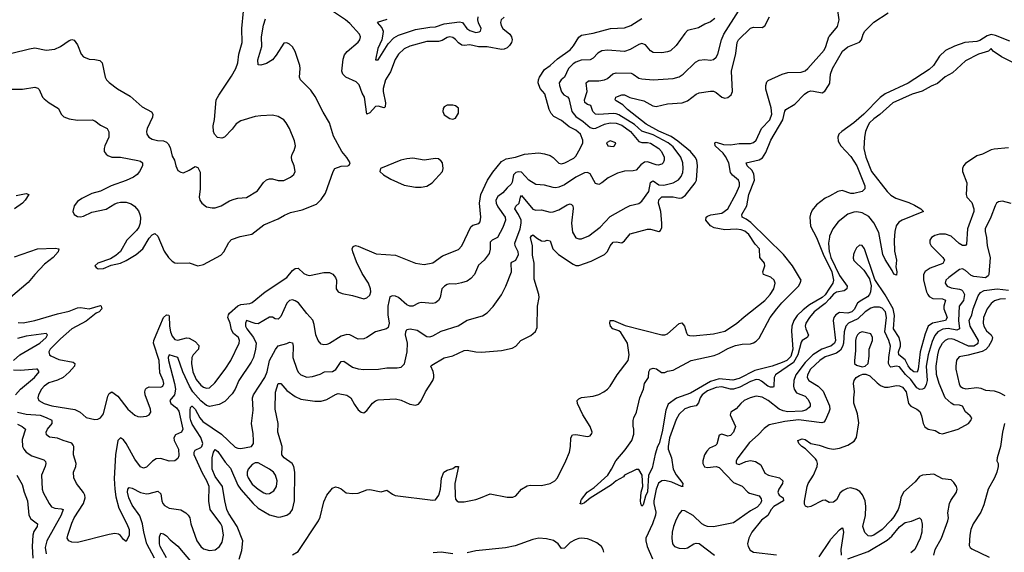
# Model space of a CAD drawing. Header units: inches. Extents: x 1694797 to 1849917, y 907313 to 1017959.
# Tile 622 of 656: x 1794345 to 1801222, y 954930 to 958650. Entities that reach past the tile are written whole.
import ezdxf

# ---------------------------------------------------------------- set-up
doc = ezdxf.new("R2010")
doc.units = ezdxf.units.IN
doc.header["$MEASUREMENT"] = 0
doc.layers.add('B7995', color=7, linetype='Continuous')
doc.layers.add('B8905', color=7, linetype='Continuous')

msp = doc.modelspace()

# ---------------------------------------------------------------- linework, layer by layer
at = {"layer": 'B7995', "color": 5}
for points, elevation in [([(1797730, 958668.1), (1797708.3, 958650), (1797703, 958630), (1797707.3, 958610), (1797718.9, 958590), (1797769.6, 958549.6), (1797780.5, 958530), (1797784.4, 958510), (1797780.2, 958490), (1797766.7, 958470), (1797750, 958454.6), (1797730, 958444.5), (1797710, 958442.1), (1797610, 958459.9), (1797550, 958460.5), (1797490, 958473.7), (1797450, 958470.5), (1797433.5, 958473.5), (1797410, 958489.8), (1797390, 958512.8), (1797370, 958525.6), (1797350, 958529.9), (1797330, 958525.4), (1797294.8, 958505.2), (1797270, 958497.6), (1797190, 958497.4), (1797070, 958466), (1797030, 958448), (1796991.4, 958410), (1796967.5, 958372.5), (1796934.1, 958285.9), (1796901.3, 958230), (1796883.6, 958170), (1796883.8, 958150), (1796900.4, 958070), (1796897.8, 958042.2), (1796890, 958034.2), (1796850, 958046.9), (1796830, 958044.5), (1796790, 957999.2), (1796770, 957991.6), (1796753.2, 958110), (1796736.4, 958136.4), (1796715.7, 958195.7), (1796696.4, 958216.4), (1796623.5, 958250), (1796602.9, 958270), (1796595.7, 958290), (1796604.9, 958375.1), (1796614.2, 958405.8), (1796632.2, 958427.8), (1796710, 958493.1), (1796720.7, 958510), (1796725, 958530), (1796718.4, 958550), (1796650, 958624.9), (1796619.9, 958650), (1796481.6, 958741.6)], 780), ([(1794290, 958416.5), (1794412.9, 958447.1), (1794450, 958454), (1794530, 958438), (1794590, 958444.2), (1794630, 958462.4), (1794690, 958504.2), (1794710, 958512.2), (1794726.4, 958506.4), (1794750, 958476), (1794775.5, 958410), (1794790.3, 958390.3), (1794830, 958374), (1794870, 958371.8), (1794904.4, 958364.4), (1794921.6, 958350), (1794942.4, 958250), (1794952.7, 958230), (1794970, 958212.7), (1795028.4, 958168.4), (1795117, 958117), (1795201.6, 958041.6), (1795266.2, 958006.2), (1795274.4, 957990), (1795272, 957970), (1795236.4, 957890), (1795230.4, 957870), (1795232.7, 957850), (1795247.7, 957830), (1795270, 957817), (1795307.3, 957807.3), (1795350, 957803.9), (1795370, 957796), (1795382.8, 957782.8), (1795396.7, 957756.7), (1795410, 957698), (1795426, 957670), (1795434.8, 957630), (1795450, 957598), (1795470, 957586), (1795490, 957581), (1795530, 957598.8), (1795570, 957626), (1795590, 957618), (1795604.9, 957584.9), (1795606.4, 957470), (1795599.3, 957410), (1795604.4, 957390), (1795617.1, 957370), (1795650, 957343), (1795690, 957335.5), (1795710, 957336.4), (1795752.7, 957350), (1795810, 957386), (1795842.7, 957397.3), (1795870, 957404.6), (1795930, 957408.8), (1796005.7, 957454.3), (1796047.1, 957512.9), (1796070, 957532), (1796090, 957539.5), (1796110, 957538.9), (1796150, 957527.7), (1796190, 957527.6), (1796237, 957550), (1796259.6, 957570), (1796269.6, 957590), (1796263.1, 957630), (1796245.1, 957670), (1796243, 957690), (1796247.8, 957710), (1796263.1, 957736.9), (1796270.9, 957769.1), (1796265.2, 957805.2), (1796229.6, 957890), (1796207.3, 957930), (1796189.4, 957950), (1796150, 957974.5), (1796110, 957983.6), (1796030, 957978.7), (1795990, 957973.3), (1795890, 957943), (1795856.9, 957923.1), (1795830, 957886), (1795775.5, 957830), (1795757.7, 957822.3), (1795726.8, 957826.8), (1795707, 957850), (1795698.4, 957870), (1795697.6, 957910), (1795706.6, 957953.4), (1795717.2, 958090), (1795735.7, 958124.3), (1795824.9, 958255.1), (1795855.8, 958310), (1795868, 958350), (1795875.1, 958410), (1795899.8, 958490), (1795896.4, 958590), (1795907.6, 958710)], 840), ([(1794290, 958166), (1794364.5, 958164.4), (1794450, 958178.9), (1794471.6, 958171.6), (1794482, 958162), (1794504.9, 958110), (1794517.1, 958097.1), (1794550.5, 958070), (1794615.5, 958030), (1794634.4, 957990), (1794652.6, 957972.6), (1794690, 957959.1), (1794750, 957947.9), (1794851.3, 957950), (1794870, 957943), (1794910, 957914), (1794955.5, 957890), (1794966.9, 957866.9), (1794968.5, 957830), (1794939.5, 957770), (1794934.4, 957750), (1794936.4, 957730), (1794948.4, 957710), (1794960.9, 957700.9), (1794989.3, 957689.3), (1795050, 957689.3), (1795170, 957666.9), (1795190, 957661.1), (1795202, 957650), (1795203.2, 957630), (1795183.2, 957590), (1795166, 957570), (1795139.6, 957550), (1795090, 957526.3), (1794983.8, 957490), (1794910, 957453), (1794850, 957435.4), (1794778.8, 957401.2), (1794750, 957381.1), (1794726.3, 957350), (1794717, 957310), (1794726.4, 957290), (1794750, 957276.9), (1794770, 957272.7), (1794790, 957277.6), (1794850, 957306.8), (1794950, 957327.8), (1795010, 957365.2), (1795028.3, 957371.7), (1795050, 957376.5), (1795090, 957375.6), (1795124.4, 957364.4), (1795148.1, 957348.1), (1795174.5, 957314.5), (1795185.4, 957290), (1795189.3, 957269.3), (1795187.8, 957230), (1795177.9, 957202.1), (1795161.7, 957178.3), (1795094.4, 957110), (1795048.6, 957031.4), (1795017.5, 957002.5), (1794979.8, 956980.2), (1794891, 956950), (1794870.8, 956930), (1794879.9, 956919.9), (1794894, 956910), (1794930, 956912.7), (1794983.7, 956936.3), (1795050, 956949.3), (1795090, 956967.5), (1795157.7, 957010), (1795205.1, 957050), (1795250, 957123.7), (1795270, 957148.7), (1795290, 957157.6), (1795310, 957138), (1795353.3, 957033.3), (1795384.6, 956990), (1795410, 956964.7), (1795430, 956952.4), (1795450, 956949.2), (1795530, 956951.4), (1795590, 956931.8), (1795630, 956939.5), (1795750, 957005.2), (1795771.9, 957028.1), (1795804.9, 957095.2), (1795825.6, 957114.4), (1795885, 957135), (1795966.5, 957153.5), (1796050, 957218), (1796150, 957259.6), (1796194.1, 957285.9), (1796237.2, 957302.8), (1796318.5, 957321.5), (1796417.3, 957362.7), (1796450, 957393.7), (1796480.4, 957439.6), (1796534, 957590), (1796546.3, 957610), (1796590, 957628), (1796638, 957630), (1796645.6, 957634.4), (1796654, 957650), (1796630, 957689), (1796596, 957730), (1796537.5, 957837.5), (1796510, 957929.3), (1796465.4, 958005.4), (1796410, 958115.1), (1796377.8, 958157.8), (1796306.6, 958230), (1796300.4, 958250), (1796303.9, 958310), (1796301, 958330), (1796270, 958429.2), (1796250, 958462), (1796230, 958478.7), (1796210, 958487.8), (1796190, 958486), (1796137.7, 958402.3), (1796110.6, 958369.4), (1796070, 958345), (1796030, 958333.5), (1796010, 958336), (1796007.6, 958370), (1796035.7, 958464.3), (1796034.8, 958530), (1796047.1, 958612.9), (1796062.8, 958657.2)], 820), ([(1799200.9, 958659.1), (1799170, 958634.8), (1799130, 958619.7), (1799086, 958594), (1799010, 958574.2), (1798990, 958554.9), (1798929, 958471), (1798890, 958434), (1798870, 958425), (1798830, 958418), (1798770, 958421.6), (1798750, 958434), (1798715.7, 958475.7), (1798690, 958483.2), (1798670, 958478.2), (1798610, 958441.4), (1798570, 958429.4), (1798450, 958438), (1798410, 958433.5), (1798382.5, 958417.5), (1798350, 958382), (1798330, 958370.2), (1798267.1, 958367.1), (1798230, 958354.8), (1798210, 958341.4), (1798177.2, 958310), (1798150.6, 958249.4), (1798128, 958230), (1798113.4, 958210), (1798115.4, 958190), (1798130, 958145.4), (1798145, 958125), (1798172.3, 958112.3), (1798180.8, 958100.8), (1798200.8, 958010), (1798230, 957973.1), (1798280.3, 957940.3), (1798330, 957897.8), (1798350, 957890.8), (1798370, 957892.5), (1798430, 957920.6), (1798470, 957929.5), (1798510, 957926.8), (1798550, 957913.9), (1798612, 957870), (1798670, 957798.6), (1798690, 957792.7), (1798730, 957793.2), (1798750, 957788), (1798809.8, 957750), (1798828, 957730), (1798845.8, 957690), (1798847.2, 957670), (1798838.9, 957650), (1798830, 957641.7), (1798804.7, 957635.2), (1798790, 957636.2), (1798730, 957656.8), (1798710, 957654.8), (1798683.5, 957636.5), (1798650, 957600.3), (1798630, 957594.6), (1798570, 957591.5), (1798521, 957579), (1798454.2, 957545.8), (1798410, 957510.4), (1798390, 957500.4), (1798366.8, 957506.8), (1798330, 957573.4), (1798310, 957582.8), (1798290, 957580.6), (1798230, 957551.4), (1798150, 957497.1), (1798110, 957480.6), (1798090, 957477.1), (1798070, 957478.2), (1798010, 957494.3), (1797950, 957499.3), (1797901, 957530), (1797850, 957585.8), (1797830, 957588.2), (1797810, 957582.1), (1797793.8, 957566.2), (1797785.3, 957514.7), (1797778.3, 957501.7), (1797750, 957477), (1797719.2, 957440.8), (1797683.9, 957416.1), (1797671.3, 957390), (1797673, 957370), (1797684.1, 957344.1), (1797735.7, 957270), (1797737.7, 957250), (1797720.6, 957199.4), (1797681.5, 957130), (1797644.7, 957110), (1797630, 957095.3), (1797631.8, 957048.2), (1797623.3, 957016.7), (1797589.8, 956970.2), (1797550, 956935.3), (1797521, 956870), (1797497.2, 956842.8), (1797470, 956825.2), (1797430, 956812.1), (1797390, 956804.2), (1797350, 956804.4), (1797330, 956800.2), (1797311.8, 956790), (1797294, 956770), (1797281, 956710), (1797271.1, 956690), (1797250, 956673.1), (1797231.8, 956668.2), (1797150, 956675), (1797129.9, 956670.2), (1797090, 956650.3), (1797070, 956648.9), (1797050, 956659.5), (1796990, 956710.3), (1796970, 956719.5), (1796950, 956722.4), (1796930, 956714), (1796916.7, 956650), (1796916.6, 956590), (1796926.8, 956530), (1796919.1, 956501), (1796906, 956490), (1796830, 956471.1), (1796770.5, 956429.5), (1796750, 956420.7), (1796710, 956419.2), (1796650, 956448.9), (1796630, 956451.6), (1796590, 956439), (1796510, 956389), (1796490, 956380.9), (1796470, 956379.6), (1796450, 956384.9), (1796430, 956408.8), (1796412.8, 956450), (1796402, 956522), (1796392.6, 956552.6), (1796350, 956597.6), (1796292.9, 956672.9), (1796270, 956687.3), (1796250, 956693), (1796230, 956688.5), (1796210, 956670.2), (1796170, 956577.6), (1796150, 956557.6), (1796130, 956561.1), (1796110, 956572.7), (1796090, 956573), (1796010, 956527.1), (1795990, 956528.1), (1795930, 956548.4), (1795921.6, 956530), (1795923.4, 956510), (1795932.3, 956490), (1795979.2, 956430), (1795996.1, 956390), (1795992.8, 956350), (1795978.8, 956290), (1795962.9, 956257.1), (1795876.8, 956130), (1795850, 956068.9), (1795830, 956036.1), (1795777.1, 955982.9), (1795738.3, 955961.7), (1795670, 955948.7), (1795650, 955954.6), (1795610, 955988.5), (1795555.7, 956050), (1795531.3, 956090), (1795484.6, 956190), (1795450.1, 956290.1), (1795390, 956308.8), (1795382.8, 956290), (1795385, 956270), (1795427, 956110), (1795432.9, 956070), (1795426.1, 956030), (1795392.9, 955990), (1795400.2, 955970), (1795439.5, 955939.5), (1795456.2, 955916.2), (1795485.2, 955790), (1795475.6, 955770), (1795432.8, 955750), (1795421.1, 955730), (1795424.2, 955710), (1795454.4, 955650), (1795456.5, 955603.5), (1795450, 955584.9), (1795430, 955568.9), (1795390, 955567.7), (1795330, 955584.4), (1795298, 955582), (1795273.7, 955566.3), (1795230, 955524.9), (1795210, 955517), (1795190, 955527), (1795150, 955580.7), (1795090.1, 955690.1), (1795070, 955716.5), (1795050, 955728.9), (1795030, 955710.4), (1795013.6, 955610), (1795006.1, 955446.1), (1795009.3, 955370), (1795016.4, 955316.5), (1795037.3, 955237.3), (1795094.4, 955130), (1795109.7, 955090), (1795109.6, 955050.3), (1795090, 955004.9), (1795070, 955020.5), (1795048.4, 955048.4), (1795036, 955056), (1795010, 955060.6), (1794970, 955055.6), (1794750, 954999.3), (1794710, 955000.7), (1794688.5, 955010), (1794678, 955030), (1794680.7, 955050), (1794710, 955132.8), (1794726.5, 955170), (1794791.5, 955270), (1794802.5, 955310), (1794799.3, 955330), (1794790, 955348.5), (1794741.1, 955410), (1794722.4, 955450), (1794722.3, 955490), (1794737.8, 955530), (1794740.7, 955550), (1794720.8, 955610), (1794722.8, 955670), (1794719.4, 955679.4), (1794710, 955692.7), (1794650.1, 955710.1), (1794610, 955728.4), (1794554.7, 955734.7), (1794532.4, 955750), (1794530.3, 955770), (1794540.3, 955790), (1794572.9, 955830), (1794572, 955850), (1794533.1, 955870), (1794490, 955885), (1794390, 955893.2), (1794330, 955906.4)], 760), ([(1794335.9, 956535.9), (1794370, 956533.4), (1794450, 956549.1), (1794610, 956596.1), (1794690, 956614.1), (1794750, 956638.6), (1794770, 956640.2), (1794830, 956631.2), (1794910, 956654.2), (1794914.9, 956650), (1794918.9, 956630), (1794901.5, 956610), (1794880.2, 956599.8), (1794810, 956545.4), (1794710, 956490.8), (1794630, 956422.4), (1794559, 956350), (1794548.4, 956330), (1794554.7, 956310), (1794563.3, 956303.3), (1794618, 956278), (1794718.1, 956258.1), (1794731.3, 956250), (1794728.4, 956230), (1794691.5, 956188.5), (1794648.9, 956151.1), (1794610, 956132.3), (1794550, 956114), (1794516, 956090), (1794497.8, 956070), (1794476.2, 956030), (1794471.3, 956010), (1794478.9, 955990), (1794515.3, 955970), (1794570, 955954), (1794730, 955928.6), (1794767.2, 955910), (1794810, 955872.4), (1794870, 955857.1), (1794890, 955860.4), (1794910, 955870.4), (1794930, 955896.3), (1794960.4, 956019.6), (1794970, 956039.3), (1794990, 956051.8), (1795030, 956020.7), (1795100.8, 955930), (1795150, 955888.4), (1795170, 955878.4), (1795190, 955875.8), (1795230, 955882), (1795249.7, 955890.3), (1795260.5, 955910), (1795259.2, 955930), (1795221, 956030), (1795218.6, 956050), (1795223.1, 956070), (1795230, 956077.7), (1795250, 956086), (1795330, 956083), (1795344.7, 956090), (1795351.6, 956108.4), (1795347.6, 956130), (1795324.1, 956184.1), (1795319.6, 956270), (1795280.3, 956390), (1795282.7, 956410), (1795297.4, 956450), (1795349.4, 956570), (1795370, 956589.1), (1795387, 956587), (1795390, 956581), (1795391, 956510), (1795397.6, 956470), (1795410, 956440.7), (1795430, 956416.1), (1795450, 956410.8), (1795510, 956428.8), (1795530, 956425.7), (1795570, 956403), (1795595.4, 956375.4), (1795594.4, 956350), (1795557.1, 956310), (1795547.4, 956290), (1795545, 956250), (1795554.3, 956190), (1795577.3, 956137.3), (1795610, 956097.5), (1795630, 956082.8), (1795650, 956075.5), (1795670, 956079.3), (1795707.2, 956112.8), (1795780.6, 956210), (1795819.5, 956270), (1795878.6, 956390), (1795881.6, 956410), (1795874.3, 956430), (1795838.8, 956458.8), (1795823.7, 956483.7), (1795814.4, 956530), (1795799.9, 956570), (1795803.2, 956590), (1795810, 956600.2), (1795870, 956652.5), (1795890, 956660.7), (1795952.5, 956667.5), (1795970, 956673.9), (1796059.7, 956750), (1796210, 956850.2), (1796250, 956897.8), (1796270, 956912.3), (1796290, 956913.8), (1796330, 956877.1), (1796350, 956867.3), (1796370, 956864.6), (1796470, 956885.6), (1796510, 956884.9), (1796532.6, 956872.6), (1796550.3, 956850), (1796556.9, 956830), (1796556.5, 956770), (1796570, 956748.9), (1796597, 956737), (1796670, 956724.9), (1796750, 956701.7), (1796770, 956707.2), (1796790, 956726), (1796797.6, 956750), (1796796.5, 956770), (1796782.4, 956810), (1796737.7, 956877.7), (1796698.4, 956958.4), (1796671, 957030), (1796667.1, 957050), (1796673.6, 957066.4), (1796690, 957072.9), (1796710, 957068.9), (1796835.4, 957015.4), (1796970, 957005.8), (1797110, 956948.8), (1797170, 956940.3), (1797230, 956951.8), (1797298.5, 957001.5), (1797410, 957045.7), (1797432.4, 957070), (1797496.3, 957203.7), (1797510, 957216), (1797552.1, 957227.9), (1797562, 957238), (1797566.2, 957270), (1797556.2, 957370), (1797567, 957430), (1797612.1, 957530), (1797650, 957585.7), (1797710, 957659.5), (1797742.6, 957677.4), (1797809.2, 957690), (1797870, 957710.2), (1797970, 957721.3), (1798010, 957714.4), (1798050, 957700.7), (1798070, 957687.9), (1798110, 957649), (1798130, 957643.9), (1798153.6, 957650), (1798215.8, 957684.2), (1798230, 957698.3), (1798260.7, 957750), (1798278.2, 957790), (1798278.9, 957810), (1798261.3, 957850), (1798230, 957879.2), (1798181.8, 957901.8), (1798130, 957945.7), (1798074.8, 957974.8), (1798056.1, 957996.1), (1798042.9, 958022.9), (1798011.8, 958131.8), (1797980.9, 958170), (1797966.2, 958210), (1797967.6, 958230), (1797975.3, 958250), (1798010, 958303.1), (1798050, 958330.3), (1798102.1, 958377.9), (1798190, 958440.9), (1798212.4, 958467.6), (1798250, 958529.2), (1798270, 958543), (1798350, 958555.9), (1798471.6, 958588.4), (1798570, 958594.2), (1798612.6, 958610), (1798690, 958659.8)], 780), ([(1795287.5, 954890), (1795233.7, 954990), (1795212.9, 955070), (1795203.4, 955130), (1795184.3, 955184.3), (1795130, 955258.9), (1795107.3, 955310), (1795098.4, 955350), (1795101.4, 955370), (1795110, 955382.6), (1795130, 955378), (1795190, 955347.8), (1795230, 955339), (1795250, 955340.2), (1795310, 955357.7), (1795330, 955338), (1795337.3, 955290), (1795344, 955270), (1795356.1, 955256.1), (1795390, 955239.3), (1795470, 955226.5), (1795506.7, 955206.7), (1795522.8, 955190), (1795532.8, 955170), (1795541.2, 955130), (1795582.5, 955010), (1795610, 954971.3), (1795630, 954955.2), (1795670, 954942), (1795710, 954948.2), (1795741.1, 954970), (1795758.9, 955001.1), (1795769.8, 955050.2), (1795758.7, 955110), (1795749.8, 955130), (1795676.1, 955230), (1795666.3, 955286.3), (1795668.2, 955390), (1795653.5, 955430), (1795623.2, 955483.2), (1795564.9, 955610), (1795562.8, 955630), (1795570, 955643.6), (1795610, 955661.9), (1795617.7, 955670), (1795623.7, 955690), (1795611.5, 955731.5), (1795550, 955825.4), (1795539.7, 955850), (1795535.6, 955870), (1795536.1, 955923.9), (1795539.4, 955940.6), (1795547, 955950), (1795550.4, 955950.4), (1795570, 955930.9), (1795602.9, 955870), (1795624.5, 955844.5), (1795755, 955755), (1795850, 955664.3), (1795870, 955656.6), (1795890, 955656.3), (1795964, 955670), (1795977.6, 955690), (1795978.7, 955710), (1795976.6, 955756.6), (1795964.4, 955830), (1795977, 955923), (1795970.7, 956010), (1795979, 956030), (1796057.8, 956150), (1796072.7, 956190), (1796091.1, 956270), (1796132.5, 956347.5), (1796150, 956371.4), (1796212.1, 956387.9), (1796230, 956397.3), (1796250, 956394.4), (1796254.8, 956370), (1796253.4, 956290), (1796280.6, 956210), (1796290, 956188.9), (1796309, 956169), (1796350, 956154.2), (1796390, 956158), (1796444.9, 956175.1), (1796475.3, 956190), (1796530, 956194), (1796552.2, 956207.8), (1796590, 956262), (1796610, 956264.7), (1796670, 956223.9), (1796710, 956211.2), (1796750, 956207.1), (1796851, 956209), (1796910, 956219.5), (1796981, 956219), (1797010, 956223.8), (1797032.5, 956247.5), (1797050.6, 956329.4), (1797053.1, 956390), (1797040.6, 956450), (1797041.6, 956470), (1797050, 956486.9), (1797071.5, 956491.5), (1797122.2, 956482.2), (1797190, 956438.3), (1797210, 956436.1), (1797230, 956442), (1797290, 956475.5), (1797408.4, 956511.6), (1797470, 956551.5), (1797577.3, 956582.7), (1797610, 956603.7), (1797652.9, 956647.1), (1797710.5, 956729.5), (1797740.4, 956790), (1797779.8, 956890), (1797777.7, 956950), (1797782.8, 956957.2), (1797810.9, 956970), (1797829.2, 957010), (1797826.5, 957030), (1797805.4, 957070), (1797804.3, 957090), (1797841.1, 957190), (1797848.2, 957230), (1797846.7, 957250), (1797830, 957290), (1797802.3, 957330), (1797811.1, 957348.9), (1797833.5, 957370), (1797842.2, 957410), (1797850, 957421.7), (1797930, 957327.4), (1797950, 957320.2), (1797990, 957322.7), (1798050, 957306.5), (1798070, 957307.6), (1798110, 957321.6), (1798170, 957357.1), (1798190, 957363.2), (1798199, 957359), (1798209.2, 957349.2), (1798211.5, 957331.5), (1798199.2, 957230), (1798205.9, 957165.9), (1798230, 957127.6), (1798250, 957120.2), (1798270, 957120.2), (1798319.8, 957140.2), (1798399.1, 957200.9), (1798470, 957276.9), (1798580.5, 957339.5), (1798610, 957352.4), (1798670, 957367.1), (1798690, 957382.3), (1798740.2, 957450), (1798750, 957512.7), (1798759.2, 957520.8), (1798770, 957524.5), (1798810, 957498.1), (1798845.1, 957494.9), (1798909.9, 957510.1), (1798947.1, 957532.9), (1798964.6, 957555.4), (1798975.9, 957584.1), (1798979.9, 957610), (1798976.6, 957650), (1798962.8, 957690), (1798910, 957762.5), (1798874.3, 957790), (1798770, 957846.7), (1798690, 957871.7), (1798638.2, 957918.2), (1798530, 957986.1), (1798510, 957993.7), (1798490, 957995), (1798390, 957987.1), (1798367.4, 957990), (1798348.4, 958010), (1798334.3, 958050), (1798310, 958057.8), (1798292.6, 958072.6), (1798289.4, 958090), (1798308.3, 958150), (1798301.3, 958210), (1798317, 958223), (1798390, 958222.8), (1798429.9, 958230.1), (1798450, 958239.2), (1798487.1, 958272.9), (1798510, 958279.4), (1798616.2, 958276.2), (1798630.9, 958270.9), (1798670, 958242.3), (1798690, 958237.7), (1798770, 958230.3), (1798910, 958239.2), (1798950, 958252.4), (1798978.9, 958270), (1799066.3, 958353.7), (1799090, 958367.6), (1799130, 958371.3), (1799170, 958367.2), (1799190, 958372.7), (1799210, 958389), (1799220.7, 958410), (1799247.3, 958510), (1799262.7, 958550), (1799366.4, 958710)], 740), ([(1795878.4, 954881.6), (1795896.4, 954943.6), (1795902.9, 955010), (1795863.7, 955110), (1795804, 955204), (1795792.3, 955230), (1795777.4, 955290), (1795761.9, 955390), (1795710, 955459), (1795690, 955509.8), (1795689.1, 955590), (1795699.4, 955630), (1795710, 955647.4), (1795730, 955635.4), (1795779.5, 955559.5), (1795817.4, 955517.4), (1795870, 955398), (1795889, 955369), (1795975, 955270), (1796010, 955238.3), (1796090, 955191.9), (1796150, 955176.3), (1796170, 955177.3), (1796210.4, 955189.6), (1796233.5, 955206.5), (1796249.8, 955230), (1796263.6, 955290), (1796267.4, 955490), (1796259.1, 955530), (1796247.4, 955550), (1796193.5, 955590), (1796177.3, 955610), (1796177.7, 955670), (1796148.5, 955770), (1796149.9, 955830), (1796129.4, 955930), (1796132.4, 956047.6), (1796150, 956108.2), (1796170, 956108.4), (1796210, 956059.7), (1796270, 956018), (1796310, 956000.8), (1796405.9, 955985.9), (1796450, 955986), (1796490, 955997.2), (1796550, 956032.6), (1796570, 956039.6), (1796630, 956027.7), (1796657.3, 956010), (1796683, 955963), (1796710, 955925.7), (1796730, 955908.8), (1796750, 955904.6), (1796770, 955919.6), (1796810, 955971.1), (1796830, 955987.1), (1796850, 955994.2), (1796970, 956002), (1797010, 955993.6), (1797070, 955965), (1797110, 955958.3), (1797130, 955964.4), (1797150, 955987.7), (1797180.3, 956050), (1797229.7, 956129.7), (1797236.7, 956150), (1797238.6, 956170), (1797233.5, 956193.5), (1797216.3, 956230), (1797222.9, 956237.1), (1797310, 956287.5), (1797370, 956302.6), (1797450, 956339.3), (1797470, 956341.2), (1797530, 956330.2), (1797570, 956328), (1797710, 956340.3), (1797783.9, 956356.1), (1797809.7, 956370.3), (1797844.5, 956410), (1797914.8, 956445.2), (1797948.6, 956471.4), (1797959.2, 956500.8), (1797961.8, 956650), (1797972.9, 956710), (1797971.2, 956730), (1797937.7, 956837.7), (1797937.4, 956950), (1797926.4, 957006.4), (1797926.7, 957070), (1797913.7, 957130), (1797918.9, 957141.1), (1797930, 957148.8), (1797961.5, 957121.5), (1797990, 957105.8), (1798010, 957104.2), (1798030.2, 957110.2), (1798050, 957106), (1798069.5, 957049.5), (1798107.9, 957010), (1798210, 956943.2), (1798230, 956934.5), (1798250, 956932.7), (1798336.7, 956963.4), (1798430, 957011.1), (1798450, 957030.2), (1798470, 957070.2), (1798490, 957095.5), (1798510, 957098.6), (1798550, 957092.8), (1798570, 957105.4), (1798610, 957154.8), (1798730, 957188.2), (1798750, 957188.2), (1798810, 957170.4), (1798821.1, 957178.9), (1798830, 957198), (1798831.2, 957228.8), (1798822.5, 957310), (1798806.9, 957370), (1798810, 957391.2), (1798830, 957412.2), (1798910, 957413), (1798950, 957404.6), (1798970, 957405.9), (1798996.1, 957423.9), (1799062.6, 957510), (1799071.7, 957530), (1799078.8, 957630), (1799073.6, 957670), (1799064, 957690), (1799030.5, 957730), (1798942.6, 957802.6), (1798894.1, 957834.1), (1798810, 957871.9), (1798720.2, 957920.2), (1798590, 958024), (1798556.9, 958056.9), (1798510, 958082.6), (1798505.3, 958090), (1798508, 958110), (1798550, 958126.3), (1798570, 958124.6), (1798607.3, 958107.3), (1798703.3, 958083.3), (1798768, 958048), (1798790, 958044.4), (1798870, 958062.9), (1798971.2, 958068.8), (1799010, 958084.2), (1799069.7, 958130), (1799090, 958139.2), (1799170, 958150.2), (1799190, 958150.3), (1799210, 958141.1), (1799250, 958108.9), (1799270, 958102.4), (1799290, 958107.1), (1799313.4, 958126.6), (1799323.4, 958150), (1799317.5, 958290), (1799346.3, 958413.7), (1799356.9, 958490), (1799366.4, 958510), (1799450, 958592.1), (1799470, 958598.4), (1799530, 958595.5), (1799550, 958606.5), (1799582.3, 958670)], 720), ([(1796909.2, 958650.8), (1796842, 958630), (1796873.7, 958593.7), (1796883, 958570), (1796882.2, 958550), (1796874.7, 958510), (1796847.5, 958450), (1796829.7, 958369.7), (1796850, 958369.6), (1796919.2, 958480.8), (1796957.3, 958522.7), (1796990, 958541.6), (1797110, 958581.3), (1797210, 958599.2), (1797250, 958600.6), (1797310, 958622.7), (1797416.4, 958636.4), (1797437.4, 958630), (1797469.2, 958589.2), (1797490, 958574.9), (1797530, 958561.3), (1797555.2, 958564.8), (1797564.7, 958570), (1797569.4, 958590), (1797548.7, 958628.7), (1797544.2, 958650), (1797546.8, 958670)], 760), ([(1796250, 954913), (1796290, 954936.9), (1796431.9, 955150), (1796443.3, 955176.7), (1796470, 955283.1), (1796490, 955328.7), (1796530, 955379.1), (1796550, 955387.7), (1796570, 955383.8), (1796590, 955374.4), (1796626.5, 955346.5), (1796670, 955340.2), (1796710, 955343.5), (1796770, 955366.3), (1796790, 955368.6), (1796870, 955353), (1796910, 955364.6), (1796950, 955335.2), (1796968, 955328), (1797230, 955293.2), (1797250, 955297.8), (1797273.7, 955330), (1797284.4, 955370), (1797291.6, 955448.4), (1797307.4, 955490), (1797330, 955503.9), (1797370, 955515.6), (1797390.2, 955530.2), (1797410.2, 955530), (1797384.8, 955410), (1797385.7, 955325.7), (1797390, 955301.3), (1797397.8, 955290), (1797410, 955283.2), (1797450, 955283.6), (1797530, 955300.1), (1797564, 955310), (1797630, 955339.5), (1797750, 955314.2), (1797790, 955314.5), (1797810, 955324.6), (1797850.7, 955370), (1797890, 955394.8), (1797910, 955398.8), (1797990, 955396.2), (1798050, 955410.7), (1798082, 955430), (1798101.2, 955450), (1798159.5, 955570), (1798184.8, 955630), (1798193.3, 955670), (1798194.7, 955730), (1798206, 955750), (1798230, 955753.1), (1798310, 955738.4), (1798330, 955744), (1798340.9, 955759.1), (1798343.7, 955770), (1798329.6, 955810), (1798277.4, 955890), (1798240.5, 955970), (1798239.5, 955990), (1798250, 956002), (1798269.7, 956010.3), (1798350, 956020.7), (1798390, 956033.2), (1798424.2, 956050), (1798450, 956069.1), (1798469.7, 956090), (1798518.8, 956170), (1798594.5, 956270), (1798601.5, 956310), (1798591.2, 956391.2), (1798544.5, 956464.5), (1798530, 956476.8), (1798489, 956490), (1798470.8, 956510), (1798466.2, 956530), (1798470, 956550.3), (1798491.6, 956548.4), (1798574.2, 956514.2), (1798830, 956449.4), (1798850, 956449.2), (1798870, 956456.5), (1798950, 956529.1), (1798970, 956533.1), (1798989.3, 956509.3), (1799002.4, 956462.4), (1799010.2, 956450.2), (1799023.9, 956443.9), (1799050, 956442), (1799190, 956455), (1799270, 956475), (1799352.2, 956527.8), (1799404.4, 956575.6), (1799550, 956689.3), (1799587.4, 956730), (1799612.8, 956770), (1799621.4, 956810), (1799615, 956830), (1799591.2, 956851.2), (1799540.5, 956870), (1799534.8, 956890), (1799548.3, 956930), (1799547.8, 956950), (1799514.6, 956990), (1799511.7, 957050), (1799482.3, 957082.3), (1799436.5, 957150), (1799410, 957172.5), (1799383.2, 957183.2), (1799350, 957186.8), (1799270, 957183.3), (1799195.7, 957195.7), (1799170, 957211.5), (1799137.2, 957250), (1799138.7, 957270), (1799150, 957277.3), (1799172.7, 957287.3), (1799250, 957300.1), (1799290, 957329.2), (1799350, 957436.5), (1799372, 957490), (1799373.2, 957510), (1799365.3, 957530), (1799323.3, 957563.3), (1799310, 957582.3), (1799296.9, 957650), (1799275.1, 957695.1), (1799258.1, 957718.1), (1799202.2, 957770), (1799201.1, 957790), (1799210, 957794.3), (1799259.7, 957779.7), (1799310, 957775.9), (1799370, 957786.3), (1799450, 957786.8), (1799470, 957792.3), (1799490, 957809.2), (1799526.6, 957890), (1799585.2, 957950), (1799598.7, 957990), (1799594.4, 958034.4), (1799555.4, 958164.6), (1799555.9, 958190), (1799563.9, 958216.1), (1799573.8, 958226.2), (1799670, 958270.3), (1799710, 958281.1), (1799803.8, 958283.8), (1799830, 958294.2), (1799849.9, 958310.1), (1799962.8, 958437.2), (1799975.9, 958464.1), (1799996.2, 958530), (1800000, 958534.5)], 680), ([(1800000, 956774), (1799970, 956728.8), (1799950, 956709.9), (1799862.4, 956657.6), (1799816.5, 956623.5), (1799775.5, 956584.5), (1799751.3, 956550), (1799738.2, 956510), (1799735.2, 956475.2), (1799745.5, 956350), (1799730, 956296.8), (1799702.3, 956270), (1799670, 956255.2), (1799600.5, 956230), (1799480.6, 956199.4), (1799370, 956144.1), (1799327, 956133), (1799230, 956140.8), (1799170, 956122.5), (1799030, 956042.7), (1798932.8, 956007.2), (1798874.2, 955965.8), (1798856.9, 955923.1), (1798831.4, 955771.4), (1798810.4, 955690), (1798799.8, 955670), (1798784.1, 955615.9), (1798761.7, 955518.3), (1798736.5, 955470), (1798730, 955352.7), (1798716.6, 955323.4), (1798699.3, 955260.7), (1798690, 955253.2), (1798682.4, 955270), (1798680.5, 955290), (1798686.3, 955350), (1798697.2, 955390), (1798692, 955470), (1798670, 955508.7), (1798650, 955508), (1798570, 955468), (1798562, 955458), (1798510, 955428.7), (1798478.8, 955401.2), (1798330, 955309.3), (1798290, 955276), (1798270, 955267), (1798258, 955270), (1798264, 955276), (1798264.5, 955290), (1798270, 955298.8), (1798309.7, 955350.3), (1798357.2, 955382.8), (1798452, 955468), (1798479.3, 955510), (1798509.2, 955570), (1798574.5, 955645.5), (1798621.2, 955710), (1798634.6, 955754.6), (1798635.3, 955790), (1798629.3, 955810.7), (1798629.2, 955850), (1798634, 955870), (1798654, 955910), (1798675.3, 956010), (1798702, 956070), (1798709, 956110), (1798738, 956150), (1798739.5, 956190), (1798749.5, 956210), (1798770, 956216.9), (1798792.6, 956212.6), (1798826.7, 956186.7), (1798850, 956186.5), (1798870, 956194.9), (1798910, 956202), (1799035.3, 956270), (1799195.6, 956304.4), (1799230, 956318.9), (1799290, 956354.6), (1799345, 956375), (1799390, 956384.8), (1799450, 956385.2), (1799470, 956392.4), (1799490, 956404.7), (1799510, 956426.3), (1799587, 956570), (1799633.3, 956630), (1799668.2, 956671.8), (1799784.8, 956790), (1799797.2, 956810), (1799802.4, 956830), (1799799.1, 956839.1), (1799742.8, 956930), (1799679.8, 957010), (1799452.7, 957232.7), (1799418.2, 957258.2), (1799391.6, 957271.6), (1799388.2, 957290), (1799423.2, 957350), (1799438.7, 957430), (1799478, 957530), (1799473.3, 957573.3), (1799458.6, 957598.6), (1799426.8, 957630), (1799418, 957650), (1799509.3, 957670.7), (1799533.5, 957686.5), (1799556.7, 957723.3), (1799592.4, 957810), (1799675.6, 957950), (1799688.8, 958011.2), (1799695.8, 958024.2), (1799759.8, 958060.2), (1799825.6, 958130), (1799850, 958146.5), (1799870, 958152.6), (1799890, 958151.8), (1799950, 958140.7), (1799968.3, 958151.7), (1799994.6, 958190), (1800000, 958203.3)], 660), ([(1794321.5, 957421.5), (1794390, 957436.3), (1794410.2, 957430), (1794384.7, 957390), (1794365.4, 957370), (1794310.1, 957329.9)], 780), ([(1800000, 957418.9), (1799970, 957403), (1799910, 957356.4), (1799880.8, 957319.2), (1799867.4, 957292.6), (1799863.8, 957270), (1799868.8, 957208.8), (1799910, 957127.9), (1799961.4, 957001.4), (1800000, 956924.2)], 660), ([(1800000, 957131.2), (1799994.1, 957090), (1799999.1, 957030), (1800000, 957027)], 680), ([(1794310, 956993.3), (1794470, 957050.6), (1794594.3, 957054.3), (1794619.1, 957050), (1794614, 957030), (1794578.3, 956990), (1794518.1, 956941.9), (1794450, 956871), (1794404.6, 956815.4), (1794281.1, 956710)], 780), ([(1800000, 956700.2), (1799970.9, 956669.1), (1799894.6, 956610), (1799861.6, 956570), (1799836.8, 956530), (1799831.5, 956510), (1799835.1, 956490), (1799853.6, 956446.4), (1799844.2, 956430), (1799810.8, 956409.2), (1799802.1, 956397.9), (1799780.4, 956310), (1799750, 956256.3), (1799623.6, 956170), (1799613.5, 956150), (1799613.3, 956090), (1799610, 956083.8), (1799590, 956082.9), (1799570, 956091.4), (1799526.5, 956126.5), (1799510, 956134.8), (1799490, 956136.5), (1799450, 956123.4), (1799375.3, 956084.7), (1799330, 956070), (1799310, 956070.2), (1799250, 956085.1), (1799210, 956080.8), (1799150, 956057.3), (1799110.6, 956030), (1799098.4, 956010), (1799086.5, 955973.5), (1799070, 955953.4), (1799030, 955946.9), (1798990, 955931.6), (1798950, 955896.1), (1798930, 955858), (1798883.4, 955730), (1798873.3, 955670), (1798875.2, 955650), (1798897.6, 955590), (1798909.6, 955510), (1798930, 955471.6), (1798977.2, 955410), (1798974.9, 955394.9), (1798978.8, 955390), (1798967.1, 955390), (1798899.2, 955419.2), (1798850, 955431.4), (1798830, 955429.5), (1798806.9, 955413.1), (1798789.5, 955370.5), (1798773.7, 955290), (1798773.4, 955270), (1798788.5, 955210), (1798785.7, 955190), (1798764.5, 955130), (1798719.3, 955030), (1798718.3, 955010), (1798728.4, 954970), (1798764.4, 954884.4)], 680), ([(1794302.6, 956270), (1794345.5, 956310), (1794486.2, 956390), (1794531, 956430), (1794540.3, 956450), (1794530, 956459.5), (1794390, 956439), (1794330, 956424)], 760), ([(1800000, 956366.6), (1799946.5, 956350), (1799884, 956310), (1799830, 956256.3), (1799766.2, 956170), (1799751.1, 956130), (1799749.1, 956090), (1799753.5, 956070), (1799770, 956045.2), (1799830, 956019.6), (1799850, 955999), (1799865.4, 955970), (1799865.2, 955950), (1799859.5, 955940.5), (1799836.7, 955923.3), (1799810, 955916.4), (1799710, 955910.2), (1799677.7, 955917.7), (1799650, 955930.8), (1799573.5, 955990), (1799530, 956012.9), (1799490, 956021.5), (1799445.9, 956010), (1799404.6, 955990), (1799380.8, 955970), (1799350, 955933.2), (1799311.3, 955908.7), (1799306.9, 955890), (1799344.8, 955810), (1799330, 955768.2), (1799310, 955745.8), (1799290, 955740.9), (1799250, 955755), (1799231.2, 955748.8), (1799214.8, 955685.2), (1799204.7, 955675.3), (1799162.4, 955657.6), (1799143.2, 955636.8), (1799127.5, 955610), (1799116.8, 955570), (1799116.3, 955550), (1799127.7, 955527.7), (1799150, 955522.8), (1799210, 955530.1), (1799230, 955522.9), (1799330, 955417.1), (1799390, 955391.6), (1799430, 955349.4), (1799442.7, 955342.7), (1799510, 955323.8), (1799524.2, 955304.2), (1799526.3, 955290), (1799518.7, 955270), (1799494.7, 955245.3), (1799450, 955219.7), (1799330, 955136.1), (1799190, 955108), (1799150.1, 955109.9), (1799130, 955116.9), (1799109.9, 955129.9), (1799050, 955186.5), (1798990, 955219.8), (1798970, 955222.6), (1798950, 955199.7), (1798930, 955158.3), (1798911.6, 955110), (1798902.5, 955070), (1798900.1, 955030), (1798904.4, 954990), (1798918.2, 954970), (1798950, 954958.7), (1798990, 954956.6), (1799010, 954961.8), (1799053.6, 954990), (1799070, 954995.1), (1799090, 954990.9), (1799198, 954910)], 720), ([(1800000, 956304.9), (1799970, 956294.8), (1799933.8, 956270), (1799868.6, 956210), (1799846.8, 956170), (1799845.1, 956150), (1799856.9, 956130), (1799922.8, 956090), (1799956.5, 956056.5), (1800000, 955953)], 740), ([(1794316.1, 956030), (1794350.7, 956070), (1794448.8, 956150), (1794481.8, 956190), (1794470, 956208.7), (1794462, 956210), (1794350, 956199.4), (1794301.4, 956201.4)], 760), ([(1800000, 955922), (1799996.4, 955910), (1799970.3, 955849.7), (1799961.4, 955838.6), (1799946.6, 955833.4), (1799783.7, 955856.2), (1799690, 955843.7), (1799580.4, 955819.6), (1799544.9, 955795.1), (1799503.1, 955750), (1799443.3, 955696.7), (1799361.5, 955590), (1799350.2, 955570), (1799348.5, 955550), (1799370, 955543.2), (1799415.9, 955564.1), (1799449.1, 955570.9), (1799483.6, 955563.6), (1799521.6, 955541.6), (1799550, 955483.8), (1799574.8, 955470), (1799650.7, 955450), (1799675.3, 955430), (1799673.6, 955410), (1799648.3, 955371.7), (1799640.6, 955350), (1799650.2, 955330), (1799678, 955310), (1799679.1, 955290), (1799613.1, 955250), (1799593, 955230), (1799570, 955188.2), (1799526.5, 955153.5), (1799458.6, 955070), (1799437.4, 955030), (1799428.7, 954990), (1799432.4, 954970), (1799446, 954946), (1799470.3, 954930.3), (1799630, 954913)], 740), ([(1794330, 955824.9), (1794363.2, 955810), (1794386.2, 955790), (1794362.7, 955717.3), (1794366.1, 955670), (1794374, 955650), (1794389.7, 955629.7), (1794430, 955603), (1794515, 955575), (1794524.8, 955564.8), (1794527.6, 955550), (1794523.2, 955530), (1794498, 955470), (1794502.7, 955370), (1794510, 955348.4), (1794550.1, 955270.1), (1794567.7, 955247.7), (1794590, 955237.8), (1794634.6, 955234.6), (1794648.5, 955228.5), (1794634.6, 955190), (1794534.1, 955010), (1794523.1, 954963.1), (1794530, 954919.5)], 740), ([(1800000, 955278.9), (1799998.8, 955278.8), (1799970, 955294), (1799952.7, 955292.7), (1799870, 955250.3), (1799850, 955244.4), (1799832.7, 955252.7), (1799827.1, 955267.1), (1799827.3, 955287.3), (1799845.6, 955390), (1799852.1, 955410), (1799890.2, 955470), (1799914.6, 955530), (1799918.3, 955550), (1799912.9, 955570), (1799902.9, 955582.9), (1799833.5, 955653.5), (1799807.3, 955670), (1799786.8, 955690), (1799781, 955710), (1799810, 955723.7), (1799830, 955717.6), (1799869.6, 955689.7), (1799930, 955678.5), (1799990, 955657.7), (1800000, 955656.1)], 760), ([(1794325.6, 955470), (1794363.8, 955403.8), (1794377.6, 955350), (1794400.4, 955290), (1794410, 955188.9), (1794424.2, 955164.2), (1794470.2, 955130), (1794467.3, 955110), (1794444.8, 955075.2), (1794437, 955050), (1794431.7, 954970), (1794437.4, 954890)], 720), ([(1795371.5, 954891.5), (1795327.6, 954970), (1795321.8, 954990), (1795321.9, 955038.1), (1795330, 955064.9), (1795350, 955060.3), (1795370, 955044.6), (1795396.1, 955016.1), (1795450, 954972.5), (1795550, 954855.3)], 720), ([(1798425.4, 954930), (1798421.5, 954950), (1798408.3, 954970), (1798375.5, 954995.5), (1798335.7, 955015.7), (1798310, 955023.9), (1798270, 955028.6), (1798250, 955026.3), (1798223.8, 955016.2), (1798190, 954997.7), (1798150, 954958.8), (1798130, 954956.4), (1798106.9, 954990), (1798073.7, 955013.7), (1798025, 955025), (1797970, 955028.2), (1797930, 955019.5), (1797805.3, 954974.7), (1797738.7, 954961.3), (1797530, 954940.2), (1797470, 954927.1)], 680), ([(1799930, 954898.3), (1800000, 955006.5)], 740), ([(1797370, 954919.7), (1797289.7, 954930.3), (1797233.7, 954926.3)], 680)]:
    msp.add_lwpolyline(points, dxfattribs=dict(at, elevation=elevation))
for points, elevation in [([(1797370, 958054.3), (1797330, 958053.6), (1797310, 958042.7), (1797302.4, 958030), (1797299.5, 958010), (1797310, 957986), (1797350, 957960.4), (1797370, 957955.5), (1797390, 957963), (1797410, 957998), (1797410, 958032.3), (1797390, 958049.5)], 820), ([(1798470, 957805.2), (1798442.8, 957790), (1798452, 957770), (1798490, 957765.5), (1798499, 957770), (1798508.7, 957790)], 780), ([(1797090, 957684), (1797050, 957679.7), (1797006.8, 957670), (1796866, 957610), (1796861, 957590), (1796886.2, 957566.2), (1796936.7, 957536.7), (1797030, 957494.4), (1797110, 957480.2), (1797150, 957479.7), (1797190, 957487.7), (1797226.3, 957510), (1797299.1, 957590), (1797303.5, 957610), (1797297.2, 957650), (1797290, 957662.9), (1797270, 957678), (1797250, 957682), (1797170, 957668.2)], 820), ([(1795990, 955555.1), (1795970, 955543.9), (1795942.2, 955510), (1795933.8, 955490), (1795933.7, 955470), (1795940.8, 955450), (1795970, 955406.2), (1796010, 955370.2), (1796050, 955345.4), (1796070, 955339.7), (1796090, 955341.5), (1796120, 955360), (1796138.7, 955390), (1796143.1, 955430), (1796132.7, 955470), (1796117.6, 955490), (1796089.7, 955510), (1796010, 955554.2)], 740)]:
    msp.add_lwpolyline(points, close=True, dxfattribs=dict(at, elevation=elevation))
at = {"layer": 'B8905', "color": 5}
for points, elevation in [([(1800000, 958534.5), (1800057.7, 958602.3), (1800069.1, 958650), (1800057.4, 958730)], 680), ([(1800000, 958203.3), (1800002.7, 958210), (1800007, 958270), (1800021.1, 958310), (1800091.4, 958430), (1800130, 958460.7), (1800210, 958494.4), (1800224.8, 958510), (1800236.4, 958550), (1800248.2, 958570), (1800310, 958632.9), (1800410, 958697.7)], 660), ([(1801260.7, 958500.7), (1801161.2, 958541.2), (1801130, 958547.2), (1801101.8, 958538.2), (1801050, 958505.6), (1801030, 958498.8), (1800947.2, 958490), (1800874, 958466), (1800810, 958435.5), (1800770, 958395.6), (1800726.4, 958330), (1800696.8, 958303.2), (1800550, 958206.4), (1800390, 958131.9), (1800354.1, 958105.9), (1800240.7, 957990), (1800170, 957929.2), (1800086.8, 957870), (1800066, 957850), (1800058.3, 957830), (1800062.3, 957802.3), (1800079.8, 957770), (1800150, 957695.4), (1800192.4, 957630), (1800247.2, 957490), (1800248.2, 957470), (1800230, 957449.7), (1800170, 957435.4), (1800150, 957436), (1800090, 957456.9), (1800058.8, 957450), (1800000, 957418.9)], 660), ([(1801310, 958337.3), (1801202.9, 958390), (1801144, 958430), (1801130, 958448.7), (1801111.3, 958430), (1801042.4, 958410), (1800950, 958363.9), (1800860.7, 958279.3), (1800809.6, 958250.4), (1800754.7, 958205.3), (1800710, 958186.9), (1800648.9, 958151.1), (1800578.7, 958130), (1800443.1, 958070), (1800352.9, 957987.1), (1800310, 957957.4), (1800281.5, 957930), (1800267.8, 957910), (1800252, 957870), (1800244.9, 957830), (1800241.7, 957750), (1800255, 957690), (1800294.2, 957590), (1800404, 957450), (1800430, 957424.8), (1800464.2, 957404.2), (1800554.4, 957374.4), (1800595.7, 957355.7), (1800638, 957330), (1800658.4, 957310), (1800508.9, 957251.1), (1800484.6, 957235.4), (1800467.1, 957210), (1800457.6, 957170), (1800452, 957110), (1800454.2, 957034.2), (1800467.9, 956970), (1800463.8, 956923.8), (1800470.6, 956890), (1800470, 956866), (1800450, 956871.8), (1800439.2, 956899.2), (1800390, 956974.5), (1800373, 957010), (1800344.5, 957164.5), (1800311.3, 957231.3), (1800276.1, 957276.1), (1800230, 957301.8), (1800191.5, 957308.5), (1800170, 957306.9), (1800128.9, 957291.1), (1800062.3, 957237.7), (1800025.1, 957190), (1800001.1, 957138.9), (1800000, 957131.2)], 680), ([(1801250, 957755.1), (1801150, 957745.4), (1801130, 957740.5), (1801070, 957711.2), (1801030, 957700.5), (1800950, 957645.1), (1800936.4, 957630), (1800929.1, 957610.9), (1800930.3, 957589.7), (1800961.1, 957510), (1800955, 957430), (1800960.8, 957410), (1800994.3, 957374.3), (1801009.2, 957330), (1801008.8, 957310), (1800964.9, 957190), (1800957.3, 957082.7), (1800950, 957072.7), (1800930, 957074), (1800907.4, 957087.4), (1800850, 957137.8), (1800810, 957152.4), (1800768.2, 957151.8), (1800736.6, 957143.4), (1800712.6, 957130), (1800702, 957110), (1800702.3, 957090), (1800711.8, 957070), (1800792.1, 956990), (1800803.7, 956970), (1800791.4, 956948.6), (1800704.1, 956915.9), (1800670, 956890.6), (1800658.3, 956870), (1800656.8, 956830), (1800679.1, 956750), (1800687.4, 956730), (1800698, 956718), (1800723.8, 956703.8), (1800790, 956700.9), (1800810.6, 956690.6), (1800799.5, 956650), (1800798.7, 956630), (1800822.9, 956570), (1800811.6, 956548.4), (1800720.2, 956530), (1800690, 956509.1), (1800670, 956456.1), (1800635, 956330), (1800619.5, 956210), (1800612.3, 956187.7), (1800590, 956190.8), (1800570, 956206.5), (1800550, 956232.8), (1800530, 956274.9), (1800484.8, 956310), (1800483.6, 956330), (1800496.9, 956370), (1800497.7, 956390), (1800488.5, 956430), (1800447, 956490), (1800455.7, 956584.3), (1800445.8, 956630), (1800390, 956728.6), (1800316.8, 956836.8), (1800245.1, 957050), (1800230, 957074.3), (1800210, 957075.8), (1800190, 957056.9), (1800175.5, 957030), (1800167.8, 957010), (1800165.5, 956985.5), (1800170, 956969.2), (1800240.8, 956900.8), (1800279.8, 956839.8), (1800291.7, 956791.7), (1800287.7, 956750), (1800279.5, 956730), (1800265.9, 956714.1), (1800214.7, 956685.3), (1800197.3, 956670), (1800173.2, 956626.8), (1800156.8, 956610), (1800130, 956601.3), (1800070, 956604.3), (1800046.1, 956590), (1800031.4, 956570), (1800026.2, 956550), (1800042.9, 956410), (1800037.1, 956390), (1800010.9, 956370), (1800000, 956366.6)], 720), ([(1801270, 957366.3), (1801210, 957383.6), (1801181.7, 957378.3), (1801167.3, 957370), (1801157.3, 957350), (1801128, 957270), (1801088.9, 957190), (1801087.6, 957170), (1801096.9, 957130), (1801101.7, 957070), (1801123.2, 956990), (1801114.3, 956870), (1801110, 956860.9), (1801090, 956847.4), (1801010, 956855.8), (1800990, 956863.8), (1800950, 956898.7), (1800930, 956909.8), (1800910, 956906), (1800833.8, 956850), (1800814, 956830), (1800808.1, 956810), (1800821.7, 956790), (1800850, 956778.1), (1800910, 956768.5), (1800922.5, 956762.5), (1800933.1, 956753.1), (1800943, 956730), (1800937.1, 956690), (1800905.6, 956650), (1800900.9, 956550), (1800908.7, 956491.3), (1800890, 956481.3), (1800830, 956492.3), (1800791.9, 956488.1), (1800757.2, 956470), (1800736.3, 956443.7), (1800718.5, 956401.5), (1800690.4, 956310), (1800675.7, 956230), (1800682.3, 956130), (1800677.2, 956102.8), (1800663.8, 956076.2), (1800650.8, 956069.2), (1800632.1, 956067.9), (1800610, 956079.2), (1800570, 956136.7), (1800532.8, 956172.8), (1800490, 956225.3), (1800470, 956230.8), (1800430, 956223.7), (1800422, 956230), (1800414, 956250), (1800414.4, 956290), (1800426, 956370), (1800415.1, 956410), (1800386.8, 956470), (1800399.6, 956570), (1800393, 956610), (1800370, 956635), (1800350, 956642.2), (1800310, 956641.9), (1800290, 956635.2), (1800250, 956609.4), (1800198.9, 956561.1), (1800133.1, 956530), (1800114.2, 956510), (1800102.9, 956470), (1800098.5, 956390), (1800092.5, 956367.5), (1800078, 956342), (1800050, 956321.7), (1800000, 956304.9)], 740), ([(1800000, 957027), (1800010.8, 956990), (1800070, 956864), (1800125.2, 956790), (1800121, 956770), (1800104, 956756), (1800050, 956747.1), (1800030, 956732.2), (1800000, 956700.2)], 680), ([(1800000, 956924.2), (1800017, 956890), (1800028.1, 956830), (1800023.9, 956810), (1800000, 956774)], 660), ([(1800000, 955656.1), (1800030, 955651.6), (1800070, 955657.6), (1800130, 955678), (1800172.8, 955707.2), (1800188.5, 955731.5), (1800205.4, 955834.6), (1800196.7, 955896.7), (1800171.3, 955971.3), (1800170.2, 956010), (1800176.5, 956050), (1800168.7, 956110), (1800174, 956130), (1800188.4, 956150), (1800210, 956165.4), (1800234, 956174), (1800254.2, 956174.2), (1800283.6, 956163.6), (1800333.6, 956113.6), (1800356.1, 956096.1), (1800384.4, 956084.4), (1800410, 956084.2), (1800470, 956096.2), (1800490, 956093.6), (1800510, 956082.8), (1800536.2, 956050), (1800552.9, 955970), (1800569.9, 955949.9), (1800611, 955931), (1800632.6, 955912.6), (1800643.5, 955883.5), (1800654.1, 955830), (1800667.1, 955807.1), (1800690, 955790.6), (1800740, 955780), (1800770, 955761.7), (1800790, 955756.5), (1800899.6, 955790), (1800970.9, 955830), (1800988.3, 955850), (1800994.9, 955870), (1800984.3, 955884.3), (1800950, 955911.5), (1800930, 955951.5), (1800910, 955958.3), (1800870, 955960.5), (1800850, 955972.2), (1800807.9, 956010), (1800767, 956110), (1800748, 956172), (1800745, 956230), (1800757.3, 956310), (1800767.9, 956350), (1800789.2, 956390.8), (1800810, 956412.5), (1800830, 956422), (1800850, 956423.7), (1800870, 956419.2), (1800970, 956371.3), (1801010, 956372), (1801039.3, 956390), (1801042.4, 956410), (1800984.2, 956510), (1800976.1, 956550), (1800994.3, 956590), (1801003.9, 956630), (1801039, 956721), (1801054.5, 956745.5), (1801081.6, 956758.4), (1801171.4, 956771.5), (1801250, 956762.1)], 760), ([(1801230, 956700.5), (1801190, 956698.7), (1801153.4, 956686.6), (1801130, 956667.4), (1801102.1, 956630), (1801077.1, 956570), (1801073.3, 956530), (1801078.6, 956510), (1801097, 956477), (1801129.7, 956449.7), (1801139.4, 956430), (1801135.8, 956410), (1801111.8, 956368.2), (1801093.4, 956346.6), (1801066.9, 956333.1), (1800970, 956306.5), (1800905.5, 956294.5), (1800888.8, 956271.2), (1800882.3, 956230), (1800883.2, 956210), (1800906.7, 956106.7), (1800914.7, 956090), (1800930, 956078), (1800952.9, 956072.8), (1801030, 956081.6), (1801056.9, 956076.9), (1801090, 956062.4), (1801150, 956058.6), (1801186.3, 956046.3), (1801225.2, 956025.2)], 780), ([(1800000, 955953), (1800001.3, 955950), (1800002.4, 955930), (1800000, 955922)], 740), ([(1801224.3, 955830), (1801210.2, 955770), (1801195.8, 955670), (1801172.7, 955590), (1801170.7, 955570), (1801178, 955550), (1801178.7, 955530), (1801170.2, 955490), (1801153, 955450), (1801108.1, 955370), (1801077.8, 955262.2), (1801057.4, 955210), (1801005.5, 955130), (1800989.2, 955090), (1800980.7, 955050), (1800977.3, 954977.3), (1800983.4, 954963.4), (1800994.4, 954954.4), (1801115.7, 954895.7)], 780), ([(1800730.8, 954910.8), (1800738.2, 954950), (1800784, 955030), (1800826.5, 955150), (1800831.4, 955171.4), (1800826.9, 955206.9), (1800839.8, 955270), (1800848.7, 955291.3), (1800888.6, 955350), (1800892.8, 955370), (1800889, 955390), (1800870, 955418.4), (1800850, 955435.6), (1800790, 955443.2), (1800730, 955476.2), (1800650, 955468.7), (1800630, 955459.4), (1800598.3, 955421.7), (1800516.7, 955350), (1800499.4, 955310), (1800493.1, 955266.9), (1800481.5, 955230), (1800450, 955177.6), (1800430, 955153.3), (1800370, 955089.1), (1800309.5, 955050), (1800290, 955042.9), (1800270, 955044.9), (1800248.2, 955068.2), (1800234.6, 955110), (1800252.1, 955187.9), (1800254.2, 955250), (1800249.7, 955290), (1800232.3, 955332.3), (1800213.9, 955353.9), (1800190, 955369.5), (1800150, 955380.2), (1800125, 955375.1), (1800097.6, 955362.4), (1800074.7, 955345.3), (1800050, 955296.3), (1800030, 955280.4), (1800000, 955278.9)], 760), ([(1800130, 954884), (1800270, 954936.9), (1800404.2, 955015.8), (1800436.4, 955043.6), (1800490, 955107.1), (1800530, 955138), (1800572.6, 955147.4), (1800630, 955170.3), (1800640.4, 955160.4), (1800647.4, 955127.4), (1800645.7, 955070), (1800634.5, 955030), (1800597.3, 954950), (1800570, 954927.1)], 740), ([(1800000, 955006.5), (1800010, 955022), (1800070, 955087.4), (1800090, 955100.4), (1800095, 955095), (1800097.7, 955070), (1800079.4, 954950), (1800082.3, 954910)], 740)]:
    msp.add_lwpolyline(points, dxfattribs=dict(at, elevation=elevation))
at = {"layer": 'B8905', "color": 5, "elevation": 760}
msp.add_lwpolyline([(1800230, 956469.6), (1800210, 956463.5), (1800196.5, 956450), (1800186.3, 956430), (1800181.7, 956410), (1800183.2, 956336.8), (1800174.9, 956270), (1800176.4, 956250), (1800190, 956236.4), (1800230, 956226), (1800249.5, 956230.5), (1800272.1, 956247.9), (1800279.1, 956300.9), (1800278.3, 956350), (1800301.7, 956410), (1800301.1, 956430), (1800290, 956455.1)], close=True, dxfattribs=at)

doc.saveas('drawing.dxf')
